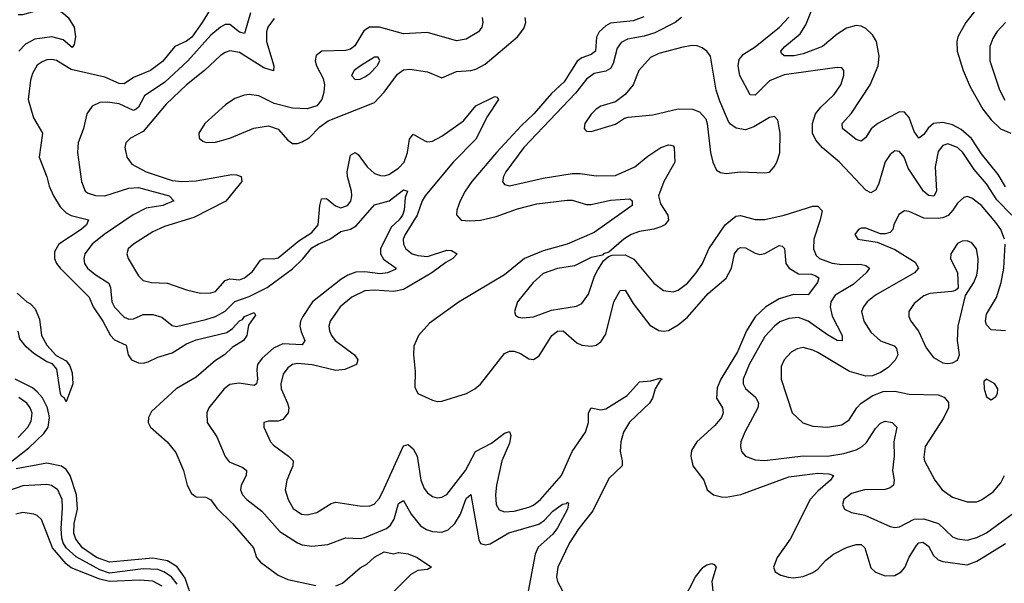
# Model space of a CAD drawing. Header units: inches. Extents: x 1843162 to 1959474, y 907081 to 1016326.
# Tile 575 of 656: x 1924057 to 1928145, y 972243 to 974581. Entities that reach past the tile are written whole.
import ezdxf

# ---------------------------------------------------------------- set-up
doc = ezdxf.new("R2010")
doc.units = ezdxf.units.IN
doc.header["$MEASUREMENT"] = 0
doc.layers.add('B9927', color=7, linetype='Continuous')

msp = doc.modelspace()

# ---------------------------------------------------------------- linework, layer by layer
at = {"layer": 'B9927', "color": 5}
for points, elevation in [([(1928150, 973888), (1928118.9, 973938.9), (1928050, 974025), (1928007.7, 974087.7), (1927965.7, 974125.7), (1927930, 974144.8), (1927890, 974154.4), (1927850, 974150.4), (1927828.5, 974131.5), (1927810, 974104.4), (1927790, 974089.8), (1927770, 974117.7), (1927750, 974175.6), (1927730, 974196.8), (1927710, 974198.1), (1927618.9, 974150), (1927592.2, 974127.8), (1927570, 974092.8), (1927550, 974076.4), (1927530, 974083.5), (1927472.7, 974130), (1927471.6, 974150), (1927510, 974193.5), (1927588, 974310), (1927621.2, 974390), (1927625.2, 974430), (1927613.8, 974490), (1927598, 974518), (1927570, 974544.7), (1927550, 974553.9), (1927530, 974556.6), (1927490, 974545.7), (1927450, 974520.9), (1927390, 974470.3), (1927310, 974439.1), (1927271.5, 974431.5), (1927230.7, 974430.7), (1927220.2, 974440.2), (1927216.8, 974450), (1927233.7, 974470), (1927297.3, 974522.7), (1927320.6, 974559.4), (1927355.9, 974650)], 520), ([(1924050, 974602.7), (1924070, 974602.7), (1924170, 974630.4), (1924190, 974629.5), (1924210, 974622.4), (1924236.5, 974610), (1924258.6, 974590), (1924283.1, 974550), (1924288, 974510), (1924282.5, 974477.5), (1924274.2, 974465.8), (1924237.9, 974497.9), (1924190.4, 974510.4), (1924119.5, 974500.5), (1924080.9, 974479.1), (1924053.8, 974450)], 420), ([(1924858.6, 974641.4), (1924815.1, 974570), (1924771, 974509), (1924750, 974491.5), (1924700.7, 974470), (1924650, 974407.8), (1924599.3, 974370), (1924530, 974341.5), (1924490, 974314.6), (1924470, 974316), (1924410, 974342.3), (1924270, 974373.8), (1924210, 974411.6), (1924190, 974416.3), (1924170, 974414.3), (1924150, 974406.8), (1924130, 974391.9), (1924110, 974358.4), (1924101.2, 974330), (1924092.2, 974250), (1924113.9, 974173.9), (1924151.1, 974110), (1924138.4, 974010), (1924169.1, 973929.1), (1924179, 973890), (1924197.1, 973850), (1924225, 973805), (1924250, 973779.8), (1924270, 973768.5), (1924343.1, 973750), (1924333.7, 973730), (1924312.5, 973710), (1924219.1, 973650), (1924202.1, 973617.9), (1924200.8, 973590), (1924209.1, 973570), (1924225, 973550), (1924345.7, 973430), (1924362.6, 973390), (1924402.1, 973330), (1924433.7, 973270), (1924450, 973253.3), (1924499.6, 973230), (1924507.6, 973190), (1924520.6, 973170), (1924550, 973157.5), (1924570, 973156.2), (1924590, 973161.5), (1924630, 973180.2), (1924690, 973199), (1924750, 973235.5), (1924790, 973253), (1924917.1, 973282.9), (1924940.6, 973299.4), (1924970, 973331), (1924982.5, 973337.5), (1924990, 973350.1), (1925030, 973366), (1925035.6, 973355.6), (1925006.6, 973313.4), (1924999.8, 973270), (1924985.4, 973250), (1924939.6, 973220.4), (1924907.3, 973190), (1924870, 973166.9), (1924790, 973097.9), (1924707, 973050), (1924604.6, 972955.4), (1924591.4, 972930), (1924590.3, 972910), (1924600.3, 972890), (1924669.3, 972830), (1924705.6, 972785.6), (1924736.6, 972710), (1924751.8, 972650), (1924770, 972615.8), (1924790, 972601.4), (1924830, 972600.6), (1924850, 972589.1), (1924874.8, 972554.8), (1924940.9, 972490), (1925027.2, 972390), (1925039.7, 972350), (1925056.2, 972330), (1925130, 972276.8), (1925170, 972257.8), (1925286.4, 972233.6)], 440), ([(1925015.8, 974610), (1924990, 974523.8), (1924970, 974529.4), (1924930, 974561.2), (1924910, 974561.6), (1924890, 974550.5), (1924850, 974516.7), (1924754.8, 974410), (1924658.9, 974321.1), (1924575.2, 974264.8), (1924550, 974218.5), (1924540.2, 974210), (1924530, 974204), (1924470, 974232.4), (1924421.5, 974238.5), (1924390, 974237.7), (1924357.7, 974222.3), (1924335.5, 974190), (1924321.6, 974130), (1924300.1, 974070), (1924296.3, 974030), (1924313, 973910), (1924329.2, 973870), (1924341.4, 973861.4), (1924371.9, 973851.9), (1924410, 973850.6), (1924510, 973882.4), (1924550, 973884.4), (1924677.6, 973850), (1924697.4, 973830), (1924650.5, 973810), (1924581.6, 973798.4), (1924528.2, 973771.8), (1924408.2, 973690), (1924358.4, 973650), (1924327.4, 973610), (1924322.8, 973590), (1924326.1, 973570), (1924338.7, 973550), (1924370, 973523.6), (1924427.5, 973487.5), (1924434.6, 973470), (1924439.2, 973410), (1924450, 973387.7), (1924490, 973346.4), (1924510, 973338.4), (1924530, 973339.5), (1924570, 973357.4), (1924610, 973357.9), (1924646.4, 973346.4), (1924690, 973312.7), (1924708.3, 973308.3), (1924830, 973336.5), (1924870, 973350.1), (1924910, 973371), (1924950, 973411.5), (1925010, 973431.9), (1925083.7, 973470), (1925190, 973547.8), (1925231.8, 973588.2), (1925270, 973633.8), (1925295.7, 973650), (1925345, 973670), (1925390, 973702.7), (1925430, 973712.4), (1925453.8, 973726.2), (1925530, 973812.3), (1925590.6, 973829.4), (1925650, 973875.2), (1925667.3, 973870), (1925656.7, 973843.3), (1925652.5, 973790), (1925646.5, 973770), (1925632.9, 973750), (1925599.6, 973720.4), (1925554.3, 973630), (1925554.2, 973610), (1925566.9, 973586.9), (1925620.3, 973550), (1925615.8, 973544.2), (1925584, 973530), (1925552.9, 973527.1), (1925490, 973535.3), (1925453, 973533), (1925419.4, 973520.6), (1925390, 973502.6), (1925272.3, 973410), (1925232.4, 973350), (1925223.3, 973330), (1925220.6, 973310), (1925225.4, 973285.4), (1925241, 973250), (1925230, 973232.4), (1925150, 973235.6), (1925110, 973217.9), (1925063.2, 973176.8), (1925043.9, 973150), (1925040.9, 973130), (1925044.5, 973090), (1925039.6, 973070), (1925030, 973063.9), (1924967.5, 973072.5), (1924930, 973067.7), (1924905.3, 973050), (1924842.8, 972970), (1924833.8, 972950), (1924834.9, 972910), (1924875.2, 972850), (1924910, 972768.4), (1924927.2, 972747.2), (1924982.9, 972722.9), (1924998, 972710), (1924996.8, 972690), (1924976.8, 972650), (1924974.2, 972630), (1924982.2, 972610), (1925000.2, 972590), (1925062.1, 972542.1), (1925137, 972457), (1925210, 972410.9), (1925230, 972402.6), (1925270, 972397), (1925335.8, 972404.2), (1925410, 972431), (1925470, 972428), (1925490, 972432.7), (1925579.4, 972470), (1925596.4, 972483.6), (1925611.8, 972508.2), (1925630, 972573.7), (1925650, 972585.7), (1925682.4, 972530), (1925721.1, 972481.1), (1925745.3, 972465.3), (1925770, 972456.9), (1925810, 972454.3), (1925835.6, 972464.4), (1925862.8, 972490), (1925886.9, 972530), (1925910, 972594.2), (1925930, 972611.3), (1925962.5, 972422.5), (1925970, 972407.3), (1925990, 972401.9), (1926010, 972406.9), (1926087.6, 972452.4), (1926212.7, 972487.3), (1926235.2, 972504.8), (1926270, 972542.4), (1926310, 972571), (1926326.4, 972573.6), (1926330, 972579.1), (1926334.7, 972574.7), (1926330.9, 972550), (1926290, 972472.8), (1926270, 972446.4), (1926210, 972392.7), (1926196.7, 972363.3), (1926167.9, 972210)], 460), ([(1928030, 974627.4), (1927984.5, 974570), (1927951.5, 974510), (1927947.6, 974490), (1927949, 974450), (1927973.7, 974370), (1928002.9, 974302.9), (1928054.7, 974210), (1928090, 974166), (1928128.6, 974128.6), (1928172.2, 974110)], 520), ([(1925113.8, 974586.2), (1925086.7, 974550), (1925082.1, 974530), (1925082.2, 974490), (1925111.3, 974390), (1925110.5, 974369.4), (1925070, 974381.7), (1924970, 974444.4), (1924930, 974451.4), (1924910, 974444.9), (1924890, 974432.2), (1924824.4, 974370), (1924749.8, 974310.2), (1924665.4, 974230), (1924570, 974117.6), (1924516.4, 974090), (1924497.4, 974070), (1924493.8, 974050), (1924502, 974010), (1924521.8, 973981.8), (1924582.4, 973950), (1924690, 973914.3), (1924730, 973909.8), (1924790, 973912.9), (1924938.2, 973938.2), (1924957.4, 973937.4), (1924976.5, 973930), (1924979.6, 973910), (1924912.6, 973827.4), (1924779.4, 973760.6), (1924657.7, 973722.3), (1924610, 973700.7), (1924528.9, 973650), (1924507.6, 973630), (1924501.1, 973610), (1924507.2, 973590), (1924550, 973518), (1924570, 973499.1), (1924604.7, 973490), (1924670, 973487.8), (1924750, 973460.2), (1924806.9, 973446.9), (1924850, 973447.2), (1924870, 973453.5), (1924910, 973498.6), (1924930, 973505.8), (1924970, 973502.3), (1924990.8, 973510), (1925024, 973536), (1925056.5, 973583.5), (1925070, 973590.6), (1925110, 973588.3), (1925130, 973593.1), (1925216.3, 973663.7), (1925270, 973697.7), (1925295.7, 973730), (1925303, 973810), (1925310, 973838.3), (1925330, 973839.7), (1925368.1, 973808.1), (1925390, 973799.8), (1925417.7, 973810), (1925431.6, 973828.4), (1925435.8, 973850), (1925435.1, 973870), (1925417.5, 973930), (1925416.1, 973950), (1925430, 974019.2), (1925450, 974030.1), (1925462.1, 974022.1), (1925499.2, 973970), (1925530, 973943.4), (1925554.2, 973934.2), (1925570, 973932.8), (1925590, 973938.3), (1925630, 973965.6), (1925652.4, 973990), (1925667.2, 974030), (1925675.3, 974084.7), (1925690, 974106.4), (1925738.4, 974078.4), (1925750, 974074.3), (1925770, 974077.5), (1925810, 974098), (1925899.3, 974160.7), (1925950, 974223.3), (1926030, 974262), (1926039.3, 974259.3), (1926044.6, 974250), (1925998.7, 974181.3), (1925950, 974085.5), (1925856.7, 973990), (1925740.3, 973850), (1925728.3, 973830), (1925707.3, 973770), (1925656.9, 973690), (1925648.8, 973670), (1925650.6, 973650), (1925660.1, 973630), (1925686, 973610), (1925710, 973602.4), (1925750, 973598.3), (1925830, 973624.2), (1925850, 973622.8), (1925872.8, 973610), (1925855.2, 973590), (1925826, 973574), (1925768.4, 973530), (1925650, 973461.6), (1925610, 973452.8), (1925530, 973458.8), (1925490, 973456), (1925436.1, 973430), (1925387.7, 973390), (1925345.6, 973330), (1925340.2, 973310), (1925342.7, 973290), (1925350.9, 973270), (1925366.1, 973250), (1925447, 973190), (1925460.9, 973170), (1925454.7, 973150), (1925406.5, 973130), (1925370, 973125.2), (1925270.5, 973149.5), (1925210, 973155), (1925189.7, 973150.3), (1925170, 973136.5), (1925150.8, 973110), (1925141.5, 973070), (1925142.7, 973050), (1925168.5, 972990), (1925173.8, 972970), (1925171.3, 972950), (1925150, 972922.3), (1925130, 972915.8), (1925090, 972915.1), (1925070.8, 972910), (1925070.3, 972890), (1925098, 972830), (1925110, 972815.6), (1925173.4, 972770), (1925191.6, 972750), (1925190.8, 972730), (1925166, 972670), (1925159.7, 972630), (1925171.8, 972590), (1925192.5, 972552.5), (1925226.7, 972530), (1925250, 972527), (1925290, 972535.8), (1925350, 972574.3), (1925370, 972579.2), (1925476.9, 972563.1), (1925510, 972563.8), (1925529.2, 972570.8), (1925550, 972596.1), (1925570, 972635.2), (1925650, 972813.6), (1925670, 972817.8), (1925690, 972800.9), (1925707, 972770), (1925722.3, 972670), (1925736.3, 972636.3), (1925750, 972617.6), (1925770, 972603.2), (1925790, 972597.8), (1925810, 972600.6), (1925830, 972611.1), (1925907, 972710), (1925949.8, 972790), (1926015.8, 972824.2), (1926070, 972865.4), (1926090, 972872.4), (1926095.2, 972855.2), (1926090, 972823.6), (1926059.2, 972750), (1926036, 972650), (1926032.4, 972610), (1926035.5, 972570), (1926047.6, 972547.6), (1926070, 972539.1), (1926110, 972542.2), (1926170, 972558.4), (1926190, 972566.9), (1926219.2, 972590), (1926306.7, 972690), (1926350.2, 972789.8), (1926405.8, 972870), (1926418.6, 972910), (1926418.1, 972950), (1926429.6, 972970), (1926470, 972962.5), (1926490, 972966.3), (1926578.8, 973021.2), (1926630, 973078.5), (1926677.6, 973082.4), (1926714.2, 973094.2), (1926724, 973090), (1926715.6, 973084.4), (1926694.7, 973050), (1926684.1, 973010), (1926671, 972990), (1926589.2, 972910.8), (1926563.1, 972870), (1926552.9, 972830), (1926549.6, 972790), (1926558.6, 972750), (1926558, 972730), (1926503.2, 972676.8), (1926436.1, 972543.9), (1926378.4, 972470), (1926339.6, 972410), (1926290.9, 972310), (1926285.9, 972270), (1926289.5, 972250), (1926322, 972190)], 480), ([(1925976.2, 974590), (1925979.3, 974570), (1925975.4, 974550), (1925962.3, 974530), (1925910, 974499.5), (1925870, 974493.6), (1925750, 974528.5), (1925650, 974522.9), (1925550, 974550.3), (1925509.7, 974550.3), (1925485.2, 974534.8), (1925447.9, 974472.1), (1925430, 974458), (1925410, 974452.5), (1925310.6, 974450), (1925287.5, 974432.5), (1925283.7, 974410), (1925289, 974390), (1925317.2, 974337.2), (1925322.6, 974310), (1925320, 974280), (1925310.8, 974249.2), (1925290, 974223), (1925250, 974211.1), (1925190, 974213.6), (1925113.3, 974233.3), (1925050, 974265), (1925010, 974270.9), (1924990, 974267.7), (1924950, 974254.2), (1924911.9, 974228.1), (1924826, 974150), (1924801.1, 974110), (1924801.5, 974090), (1924816.7, 974076.7), (1924831.7, 974071.7), (1924870, 974073.4), (1924930, 974089.7), (1925028.6, 974131.4), (1925090, 974139.9), (1925130, 974127), (1925170, 974081.8), (1925190, 974067), (1925210, 974066.7), (1925230, 974073.6), (1925257.4, 974090), (1925303, 974137), (1925338.1, 974161.9), (1925530, 974237.9), (1925570, 974279.6), (1925625.2, 974354.8), (1925650, 974372.7), (1925676.2, 974376.2), (1925750, 974365), (1925810, 974339.7), (1925870, 974366.1), (1925930, 974369.6), (1925950, 974375.3), (1925990, 974396.1), (1926123.8, 974510), (1926150, 974543.8), (1926158, 974570), (1926155.6, 974590)], 520), ([(1926647.7, 974592.3), (1926603.1, 974576.9), (1926510, 974565.9), (1926490, 974555.1), (1926462.3, 974530), (1926450.9, 974509.1), (1926447.1, 974450), (1926430, 974436.6), (1926390, 974422.1), (1926371.5, 974408.5), (1926316.7, 974323.3), (1926265.2, 974274.8), (1926191, 974190), (1926138.8, 974141.2), (1926036.1, 974030), (1925934.2, 973910), (1925906.3, 973870), (1925885.5, 973830), (1925871.9, 973790), (1925870.9, 973770.9), (1925890, 973749.6), (1925925.8, 973745.8), (1925970, 973749.7), (1926034.9, 973765.1), (1926124.2, 973795.8), (1926203.2, 973816.8), (1926330, 973832.3), (1926350, 973832.4), (1926410, 973814.7), (1926430, 973814.8), (1926510, 973831.5), (1926590, 973837.6), (1926599, 973830), (1926599.7, 973810), (1926441.8, 973698.2), (1926330, 973649.5), (1926230, 973621.7), (1926153.2, 973590), (1926070, 973522.5), (1925880.8, 973410), (1925758.4, 973321.6), (1925711.9, 973270), (1925693.2, 973226.9), (1925691.8, 973190), (1925698.6, 973121.4), (1925696.7, 973056.7), (1925710.2, 973030.2), (1925770, 973001.8), (1925790, 972996.9), (1925810, 972998.9), (1925911.6, 973030), (1925946.9, 973050), (1925970, 973069.2), (1926070, 973195.7), (1926090, 973206.1), (1926110, 973206.3), (1926136, 973196), (1926170, 973173.2), (1926190, 973171), (1926213.2, 973186.9), (1926266.7, 973270), (1926290, 973289.1), (1926313, 973290), (1926370, 973240.5), (1926390, 973230.2), (1926430, 973226), (1926450, 973231), (1926470, 973244.2), (1926490, 973275.6), (1926523.1, 973410), (1926550, 973457.2), (1926570, 973458.2), (1926603.1, 973403.1), (1926673.6, 973313.6), (1926710, 973290.8), (1926730, 973288.1), (1926750, 973291.5), (1926790, 973314.6), (1926830, 973347.2), (1926915.1, 973444.9), (1926990, 973508.9), (1927011.5, 973550), (1927024.6, 973610), (1927040.3, 973630), (1927050, 973636.1), (1927070, 973634.4), (1927110, 973612.1), (1927130, 973606.8), (1927150, 973611.4), (1927210, 973643.8), (1927221.7, 973641.7), (1927231.4, 973631.4), (1927237.9, 973570), (1927251, 973550), (1927290, 973527), (1927344.7, 973524.7), (1927359.6, 973519.6), (1927374.3, 973510), (1927368.8, 973490), (1927330, 973439.8), (1927270, 973440.7), (1927210, 973422.5), (1927155, 973390), (1927110, 973348.7), (1927074.9, 973290), (1927037.2, 973202.8), (1926967.6, 973090), (1926953, 973053), (1926950.1, 973010), (1926974, 972970), (1926978, 972950), (1926970.8, 972930), (1926942.2, 972897.8), (1926868.3, 972830), (1926845.8, 972794.2), (1926842.5, 972770), (1926851.7, 972730), (1926897.8, 972670), (1926910.3, 972630), (1926937.1, 972610), (1926970, 972601.5), (1926990, 972600.2), (1927051.1, 972611.1), (1927250, 972684), (1927370, 972700.1), (1927416.1, 972696.1), (1927435.3, 972690), (1927422.9, 972670), (1927370, 972625.3), (1927338.5, 972590), (1927255, 972425), (1927201.5, 972350), (1927186, 972310), (1927193.7, 972290), (1927216.2, 972276.2), (1927247.7, 972267.7), (1927270, 972265.3), (1927310, 972270.2), (1927350, 972287), (1927370, 972301.5), (1927402.7, 972337.3), (1927436.1, 972363.9), (1927489.5, 972390.5), (1927530, 972403.6), (1927550, 972403.2), (1927565, 972390), (1927590, 972307.1), (1927609.2, 972289.2), (1927650, 972273.6), (1927690, 972274.8), (1927715.8, 972290), (1927731.2, 972308.8), (1927749.6, 972350.4), (1927780.6, 972399.4), (1927790, 972410.8), (1927806.5, 972413.5), (1927830, 972396.9), (1927850, 972357.4), (1927870, 972340.4), (1927890, 972333.5), (1927990, 972319.4), (1928030, 972334.5), (1928150, 972408.1)], 520), ([(1926804.1, 974590), (1926777.7, 974570), (1926693.1, 974526.9), (1926650, 974512.9), (1926580.3, 974499.7), (1926553.5, 974486.5), (1926537.8, 974462.2), (1926520.6, 974399.4), (1926510, 974378.2), (1926490, 974366.8), (1926441.6, 974358.4), (1926410, 974334.4), (1926364.3, 974275.7), (1926150.2, 974050), (1926075.5, 973950), (1926065, 973930), (1926061.1, 973910), (1926070, 973897.1), (1926090, 973891.5), (1926230, 973923.9), (1926350, 973943.5), (1926383.5, 973943.5), (1926450, 973932.6), (1926530, 973935.1), (1926610, 973970.1), (1926664.8, 974015.2), (1926719.2, 974050), (1926750, 974062.3), (1926760.8, 974060.8), (1926770, 974058), (1926774.2, 974050), (1926776.4, 973990), (1926731.2, 973910), (1926709, 973850), (1926717.4, 973817.4), (1926748, 973770), (1926750, 973749.7), (1926735.5, 973730), (1926718.6, 973721.4), (1926690, 973712.1), (1926630, 973702.3), (1926595.3, 973690), (1926564.9, 973670), (1926503.4, 973616.6), (1926481, 973610), (1926476.3, 973603.7), (1926430, 973594), (1926360.8, 973559.2), (1926290, 973548.5), (1926230, 973528.2), (1926188.2, 973490), (1926123.1, 973410), (1926110.5, 973370.5), (1926115.5, 973355.5), (1926127.3, 973347.3), (1926144.6, 973344.6), (1926190, 973347.7), (1926264.1, 973375.9), (1926368.3, 973391.7), (1926390, 973403.2), (1926418.5, 973441.5), (1926443.3, 973516.7), (1926456.8, 973543.2), (1926480.1, 973579.9), (1926501.2, 973598.8), (1926516.3, 973603.7), (1926570, 973605), (1926607.2, 973587.2), (1926690, 973487.6), (1926730, 973457.7), (1926770, 973452.3), (1926790, 973459.3), (1926830, 973487.5), (1926865.5, 973530), (1926891.5, 973570), (1926917.7, 973630), (1926985.6, 973730), (1927030, 973766), (1927050, 973768.6), (1927110, 973752.6), (1927150, 973751.7), (1927230, 973769.4), (1927350, 973807), (1927370, 973806.9), (1927388, 973788), (1927380.4, 973750), (1927353.1, 973670), (1927352.1, 973630), (1927362.9, 973602.9), (1927376.9, 973590), (1927430, 973570.6), (1927470, 973565.5), (1927546.3, 973566.3), (1927570, 973560.6), (1927585.3, 973550), (1927571.1, 973530), (1927517.5, 973482.5), (1927442.4, 973437.7), (1927423.8, 973410), (1927421.7, 973390), (1927430, 973350.3), (1927471.7, 973270), (1927471.8, 973248.2), (1927450, 973249.9), (1927410, 973273), (1927330, 973330.3), (1927290, 973345), (1927250, 973341.7), (1927213.2, 973326.8), (1927190, 973309.9), (1927150, 973266.8), (1927085.1, 973150), (1927060.7, 973090), (1927060.1, 973070), (1927070.1, 973050.1), (1927113, 973013), (1927124.3, 972990), (1927121, 972970), (1927067.6, 972870), (1927051.4, 972830), (1927049, 972810), (1927053.4, 972790), (1927070.2, 972770.2), (1927110, 972754.2), (1927150, 972752.4), (1927310, 972771.5), (1927410, 972770.1), (1927478.4, 972781.6), (1927530, 972796.8), (1927554.3, 972810), (1927572.8, 972827.2), (1927610, 972884.7), (1927630, 972907.6), (1927650, 972914.6), (1927679.3, 972910), (1927698.6, 972890), (1927685.3, 972830), (1927686.7, 972770), (1927679.8, 972710), (1927687.8, 972670), (1927683.9, 972650), (1927670, 972638.5), (1927650, 972631.3), (1927564.7, 972630), (1927510, 972614.7), (1927479, 972590), (1927473.1, 972570), (1927480.4, 972550), (1927510, 972536.1), (1927564.9, 972524.9), (1927670, 972477.6), (1927690, 972473.4), (1927710, 972477.5), (1927770, 972508.8), (1927810.4, 972510.4), (1927871.3, 972491.3), (1927930, 972435.5), (1927950, 972426.6), (1927990, 972422), (1928030, 972431.9), (1928070, 972451.8), (1928184.7, 972535.3)], 540), ([(1928175.4, 973770), (1928113.2, 973833.2), (1928070, 973899.4), (1928019.4, 973959.4), (1927971.7, 974030), (1927950, 974050.4), (1927910, 974066.3), (1927890, 974059.4), (1927870, 974033.5), (1927858.1, 973970), (1927863.1, 973870), (1927851.9, 973848.1), (1927830, 973851.2), (1927808.9, 973868.9), (1927745.5, 973965.5), (1927728.9, 974010), (1927710, 974033.6), (1927690, 974036.5), (1927670, 974022.3), (1927650, 973991.1), (1927622.5, 973897.5), (1927610, 973874), (1927590, 973863.2), (1927570, 973873.2), (1927460.3, 973990), (1927390, 974049.8), (1927361.4, 974081.4), (1927348.2, 974110), (1927347.7, 974150), (1927360.4, 974190), (1927382.4, 974217.6), (1927437.8, 974270), (1927466.4, 974310), (1927478.9, 974350), (1927478.4, 974370), (1927470, 974380.9), (1927450, 974382), (1927230, 974351.6), (1927170, 974326.8), (1927110, 974268.4), (1927090, 974269.8), (1927046.6, 974350), (1927039.5, 974390), (1927044.4, 974415.6), (1927061.8, 974438.2), (1927110, 974469), (1927211.9, 974550), (1927250, 974591.1)], 540), ([(1928150.1, 974569.9), (1928113.2, 974530), (1928096.4, 974503.6), (1928083.8, 974470), (1928084.4, 974410), (1928124.7, 974290), (1928147.3, 974247.3)], 540), ([(1928144.9, 973670), (1928129.9, 973710), (1928110, 973739.9), (1928050, 973810.5), (1928010, 973841), (1927990, 973847), (1927976.7, 973843.3), (1927950, 973819.3), (1927931.3, 973790), (1927911.1, 973768.9), (1927890, 973759.1), (1927870, 973756.3), (1927810, 973757.8), (1927750, 973784.8), (1927730, 973788.4), (1927706.7, 973773.3), (1927685.5, 973730), (1927682, 973710), (1927670, 973698), (1927650, 973692.3), (1927630, 973693.1), (1927570, 973716), (1927550, 973715.8), (1927539.1, 973710), (1927524.4, 973690), (1927536, 973670), (1927617.3, 973657.3), (1927690, 973628.1), (1927774.6, 973574.6), (1927788.7, 973550), (1927771.1, 973530), (1927610, 973438.5), (1927575.4, 973410), (1927559.3, 973390), (1927551.8, 973370), (1927560.9, 973330), (1927590, 973284.3), (1927630, 973248.2), (1927687.7, 973227.7), (1927697.3, 973217.3), (1927702.4, 973190), (1927692.1, 973167.9), (1927662.3, 973137.7), (1927630, 973116.5), (1927596.8, 973103.2), (1927570, 973102.2), (1927501.4, 973121.4), (1927370, 973199.9), (1927350, 973209.8), (1927310, 973220.3), (1927284.2, 973215.8), (1927259.1, 973200.9), (1927230.3, 973170), (1927218, 973142), (1927218.2, 973090), (1927264.4, 972950), (1927308.8, 972908.8), (1927350, 972894), (1927410, 972890.2), (1927470, 972900.2), (1927499.9, 972920.1), (1927531.6, 972970), (1927549.9, 972990.1), (1927598.2, 973021.8), (1927642.1, 973037.9), (1927690, 973040.1), (1927750, 973027.9), (1927870, 973024.4), (1927894.8, 973014.8), (1927912.3, 972992.3), (1927913.5, 972970), (1927892.6, 972927.4), (1927815.9, 972810), (1927810, 972766), (1927813.6, 972750), (1927856.1, 972670), (1927886, 972630), (1927930, 972599.7), (1927990, 972580.7), (1928030, 972580.7), (1928050, 972589.2), (1928098.4, 972621.6), (1928130, 972659.6), (1928145.6, 972690)], 560), ([(1928150, 973290.5), (1928090, 973294.6), (1928070, 973315.6), (1928066.2, 973330), (1928070, 973358.9), (1928111.7, 973428.3), (1928131.1, 973490), (1928142.4, 973550), (1928147.4, 973650)], 560), ([(1924046.8, 973446.8), (1924086, 973410), (1924102.4, 973402.4), (1924121.7, 973381.7), (1924139.1, 973339.1), (1924147.6, 973270), (1924170, 973230.7), (1924208, 973188), (1924250, 973164.9), (1924265.3, 973145.3), (1924275.1, 973115.1), (1924277.6, 973070), (1924250, 972995.3), (1924242.7, 973010), (1924230, 973018.4), (1924226.5, 973030), (1924211.2, 973131.2), (1924193.8, 973153.8), (1924170, 973162), (1924115.6, 973195.6), (1924084.2, 973224.2), (1924057.2, 973257.2), (1924050, 973288)], 420), ([(1923999.8, 972730), (1924095.2, 972804.8), (1924156.6, 972863.4), (1924175.2, 972890), (1924180.5, 972930), (1924171.8, 972970), (1924151.8, 973011.8), (1924130, 973037.1), (1924110, 973053.3), (1924038.5, 973090)], 440), ([(1924050, 972846.8), (1924090.3, 972890), (1924104.5, 972915.5), (1924108.1, 972948.1), (1924100.7, 972970), (1924086.4, 972990), (1924053.4, 973013.4)], 460), ([(1924776.2, 972170), (1924744.2, 972264.2), (1924711, 972311), (1924670, 972335.4), (1924610, 972347.3), (1924430, 972329.7), (1924375.6, 972350), (1924317.5, 972390), (1924290, 972426), (1924282.2, 972450), (1924283.4, 972490), (1924297.3, 972550), (1924292.3, 972610), (1924265.9, 972690), (1924250, 972714.2), (1924230, 972729.1), (1924170, 972741.2), (1924042.4, 972717.6)], 440), ([(1924710, 972239), (1924687.1, 972270), (1924656, 972290), (1924630, 972299.2), (1924570, 972303.2), (1924430, 972285), (1924390, 972298.4), (1924291.8, 972351.8), (1924250, 972389.9), (1924237.2, 972410), (1924231.2, 972430), (1924229.4, 972470.6), (1924235.1, 972555.1), (1924232.8, 972590), (1924214.9, 972630), (1924188.5, 972648.5), (1924170, 972653.1), (1924070, 972646.6), (1924010, 972626.3)], 460), ([(1924648.4, 972230), (1924610, 972250.8), (1924556, 972256), (1924430, 972250.3), (1924390, 972260.1), (1924270, 972306.7), (1924250, 972323.7), (1924193.3, 972390), (1924147, 972507), (1924130, 972523.7), (1924115.6, 972530), (1924070, 972536.4), (1924041.3, 972530)], 480), ([(1925370, 972231.7), (1925397.3, 972242.7), (1925470, 972307.2), (1925497.4, 972322.6), (1925530, 972351.6), (1925570, 972373.4), (1925610, 972364.9), (1925630, 972370.3), (1925670, 972365.5), (1925706.8, 972350), (1925766, 972310), (1925750, 972299.3), (1925710, 972295.1), (1925680.3, 972279.7), (1925612.2, 972210)], 440), ([(1926812, 972170), (1926862.1, 972270), (1926895, 972310), (1926910, 972319.8), (1926930, 972325), (1926940.5, 972320.5), (1926948.1, 972310), (1926930.6, 972250), (1926934, 972210)], 480)]:
    msp.add_lwpolyline(points, dxfattribs=dict(at, elevation=elevation))
for points, elevation in [([(1926850, 974473.9), (1926810, 974466.5), (1926710, 974440.5), (1926676.2, 974423.8), (1926627.7, 974370), (1926603.2, 974310), (1926570.1, 974269.9), (1926530, 974239.8), (1926470, 974221.7), (1926450.4, 974210), (1926430, 974189.6), (1926403.7, 974150), (1926400.5, 974130), (1926403.9, 974123.9), (1926410, 974119.1), (1926430, 974117.6), (1926530, 974147.4), (1926567.7, 974172.3), (1926583, 974177), (1926686, 974186), (1926790, 974211.7), (1926850.1, 974210.1), (1926878.5, 974198.5), (1926905, 974170), (1926911.6, 974150), (1926924.2, 974030), (1926934.4, 973990), (1926950, 973957.3), (1926966.6, 973946.6), (1926990, 973943.1), (1927049.7, 973950.3), (1927150, 973945.8), (1927170, 973949), (1927189.6, 973970), (1927200.7, 973990), (1927212.1, 974027.9), (1927214.2, 974110), (1927204.4, 974164.4), (1927190, 974178.7), (1927170, 974174.5), (1927104.2, 974135.8), (1927070, 974123.9), (1927031.5, 974131.5), (1927007.7, 974147.7), (1926999, 974159), (1926963.1, 974243.1), (1926948.3, 974288.3), (1926924.2, 974430), (1926910, 974450.7), (1926890, 974464.8), (1926870, 974472)], 560), ([(1925545.6, 974425.6), (1925530, 974425.6), (1925472.2, 974390), (1925445.7, 974370), (1925434.4, 974350), (1925450, 974332.7), (1925470, 974334.6), (1925490, 974343.6), (1925510, 974357.4), (1925540.4, 974390), (1925552.2, 974410)], 540), ([(1927990, 973663.1), (1927970, 973662.3), (1927950, 973652.4), (1927922.4, 973610), (1927920.8, 973590), (1927950.3, 973530), (1927952.4, 973467.6), (1927942, 973458), (1927927, 973453), (1927835.5, 973444.5), (1927810, 973434.6), (1927770, 973403.1), (1927747.8, 973370), (1927747.8, 973350), (1927756.1, 973330), (1927788, 973288), (1927820, 973220), (1927850, 973179.6), (1927890, 973156.9), (1927910, 973154), (1927930, 973157), (1927950, 973168), (1927958.7, 973190), (1927949.8, 973250), (1927952.9, 973310), (1927982.8, 973437.2), (1928018, 973490), (1928030, 973520.7), (1928035, 973550), (1928036.2, 973590), (1928029.7, 973630), (1928010, 973655.4)], 580), ([(1928070, 973089), (1928059.6, 973080.4), (1928060.4, 973050), (1928070, 973016), (1928090, 973003.8), (1928110, 973017.3), (1928116.9, 973030), (1928117, 973050), (1928105.2, 973070)], 580)]:
    msp.add_lwpolyline(points, close=True, dxfattribs=dict(at, elevation=elevation))

doc.saveas('drawing.dxf')
